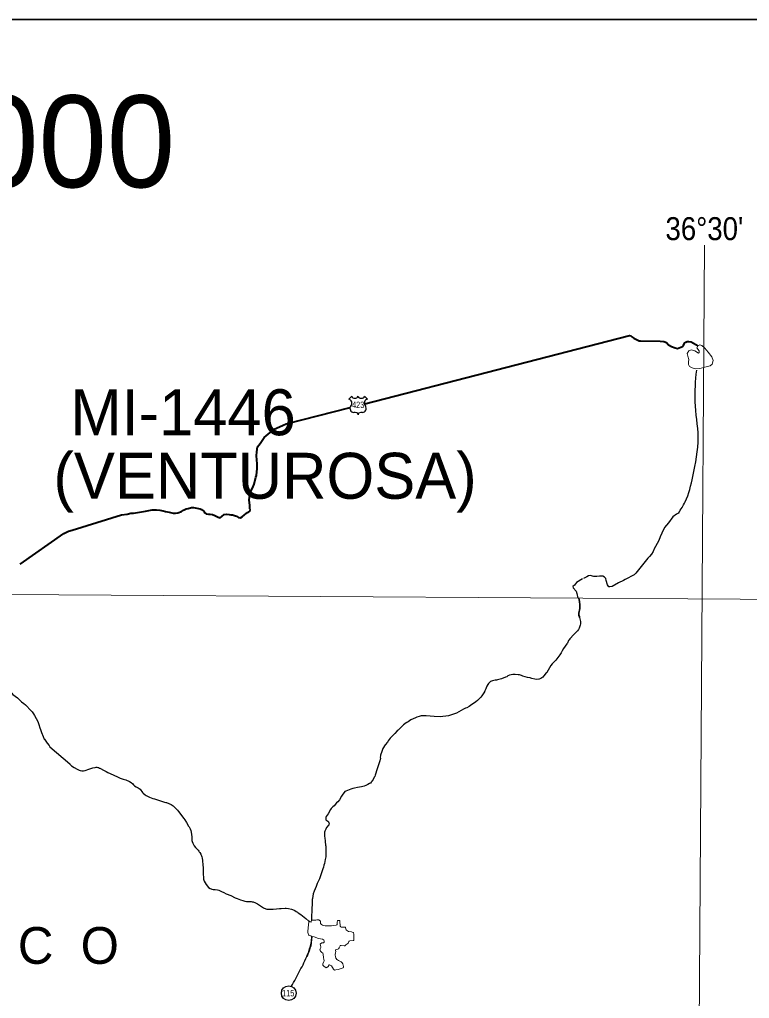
# Model space of a CAD drawing. Extents: x 553962 to 842807, y 8883888 to 9032388.
# Drawn here: x 611208 to 619151, y 8916524 to 8927171 of the extents above; entities that cross this region are included whole.
import ezdxf
from ezdxf.enums import TextEntityAlignment as Align

# ---------------------------------------------------------------- set-up
doc = ezdxf.new("R2010")
doc.units = 0
doc.header["$LTSCALE"] = 160
doc.layers.add('6', color=7, linetype='Continuous', lineweight=13)

msp = doc.modelspace()

# ---------------------------------------------------------------- linework, layer by layer
at = {"layer": '6', "lineweight": 25}
for p, q in [((614790.2, 8923043.1), (614822.1, 8923075.1)), ((614962, 8923075.1), (614994, 8923043.1))]:
    msp.add_line(p, q, dxfattribs=at)
at = {"layer": '6', "lineweight": 35}
msp.add_lwpolyline([(576104.8, 8927170.9), (624533.7, 8927170.9), (624533.7, 8897728.1), (576104.8, 8897728.1)], close=True, dxfattribs=at)
at = {"layer": '6'}
for points in [[(618663, 8924716.1), (618558.3, 8909803.7), (618472.6, 8898203.5)], [(576954.6, 8921057), (596639.8, 8920989.8), (607636.3, 8920937.2), (623613.9, 8920839.1)], [(614483.2, 8917364.6), (614467.6, 8917375.6), (614463.6, 8917376.8), (614453.8, 8917377.7), (614444.2, 8917377.6), (614431.3, 8917375.7), (614385.4, 8917375.3), (614384, 8917372.7), (614382.5, 8917355.8), (614381.6, 8917353.6), (614380.6, 8917353), (614371.5, 8917357.8), (614364.5, 8917363.7), (614359.8, 8917365.4), (614357.8, 8917364.7), (614356.5, 8917361.6), (614356.1, 8917349.2), (614353.3, 8917329.6)], [(614754.6, 8917297.1), (614733.7, 8917298.2), (614724.5, 8917300), (614706.9, 8917300.4), (614702, 8917302.9), (614698.8, 8917306.7), (614697.9, 8917309.7), (614696.4, 8917329.6), (614694, 8917343.6), (614693.5, 8917367.8), (614692.8, 8917370.2), (614690.8, 8917372), (614681.8, 8917371.7), (614672.2, 8917370.2), (614669.4, 8917368.8), (614666.2, 8917365.5), (614663.2, 8917356.2), (614663.8, 8917341.7), (614663.2, 8917328.7), (614662.2, 8917325.2), (614660, 8917322.9), (614651.8, 8917318.6), (614629, 8917315.1), (614600.7, 8917313.7), (614533.6, 8917313.3), (614519, 8917315.1), (614506.1, 8917319.2), (614494.5, 8917328), (614481.7, 8917339.9), (614481.1, 8917343.5), (614483.2, 8917364.6)], [(614353.3, 8917329.6), (614352.2, 8917322.5), (614345.4, 8917254.8), (614346.6, 8917239.4), (614349.3, 8917228.1), (614353.7, 8917214.1), (614355.6, 8917211.7), (614362.8, 8917207.7), (614378.2, 8917205), (614388.2, 8917198.8), (614393.1, 8917196.6), (614412.6, 8917194.1), (614462.2, 8917176.4), (614503.3, 8917166.5), (614515, 8917162.3), (614517.5, 8917160.8), (614518.9, 8917158.9), (614522.1, 8917148.6), (614522.7, 8917136.3), (614521.3, 8917132.7), (614518.9, 8917130.3), (614516.8, 8917129.5), (614495.6, 8917127.6), (614483, 8917118.2), (614480.4, 8917115.3), (614480.3, 8917112.9), (614487.5, 8917083.9), (614486.7, 8917078.9), (614477.9, 8917062.9), (614477.3, 8917052.7), (614478.1, 8917047.9), (614483, 8917038.8), (614487.4, 8917033.9), (614489.4, 8917030.1), (614498.1, 8917024.2), (614507.4, 8917015.4), (614511.4, 8917004.5), (614515.9, 8916965.9), (614518.6, 8916951.4), (614520.9, 8916933.1), (614519.2, 8916926.9), (614509.1, 8916901.4), (614507.7, 8916890.2), (614509.2, 8916886.2), (614519.8, 8916873.1), (614532.6, 8916862.9), (614541.2, 8916858.4), (614545.4, 8916858), (614550.8, 8916860.4), (614566.3, 8916872.1), (614577.3, 8916887.6), (614579.4, 8916887.7), (614596.1, 8916881.7), (614602.2, 8916877.5), (614623.1, 8916841.3), (614631.5, 8916834), (614635.1, 8916832.2), (614649.8, 8916834.1), (614675, 8916839.8), (614707.6, 8916850.7), (614717.6, 8916851.6), (614728.4, 8916856.1), (614731, 8916858.2), (614731.8, 8916860.8), (614732, 8916869.7), (614729, 8916885), (614724.2, 8916898.8), (614718.7, 8916911.5), (614709.1, 8916922.6), (614678.3, 8916934.4), (614666, 8916942.9), (614660.6, 8916947.7), (614651.9, 8916958.9), (614649.5, 8916963), (614644.2, 8916978.8), (614642.4, 8916992.8), (614642.8, 8916999.8), (614647.8, 8917020.1), (614649, 8917032.2), (614648.6, 8917035.4), (614644.7, 8917046.4), (614644.5, 8917049.5), (614646.4, 8917051.6), (614655.8, 8917055.8), (614670.9, 8917058.1), (614670.9, 8917058.1), (614679.8, 8917064), (614686.2, 8917073.9), (614695.3, 8917094), (614698.4, 8917097.6), (614703.1, 8917098.5), (614706.9, 8917100.2), (614741.6, 8917095.3), (614745.8, 8917095.9), (614752.8, 8917099), (614760.2, 8917105.8), (614781.6, 8917121.4), (614783.9, 8917125), (614792.6, 8917144.4), (614795.2, 8917147.3), (614803.3, 8917150.6)], [(614353.3, 8917329.6), (614352.2, 8917322.5), (614345.4, 8917254.8), (614346.6, 8917239.4), (614349.3, 8917228.1), (614353.7, 8917214.1), (614355.6, 8917211.7), (614362.8, 8917207.7), (614378.2, 8917205), (614388.2, 8917198.8), (614393.1, 8917196.6), (614412.6, 8917194.1), (614462.2, 8917176.4), (614503.3, 8917166.5), (614515, 8917162.3), (614517.5, 8917160.8), (614518.9, 8917158.9), (614522.1, 8917148.6), (614522.7, 8917136.3), (614521.3, 8917132.7), (614518.9, 8917130.3), (614516.8, 8917129.5), (614495.6, 8917127.6), (614483, 8917118.2), (614480.4, 8917115.3), (614480.3, 8917112.9), (614487.5, 8917083.9), (614486.7, 8917078.9), (614477.9, 8917062.9), (614477.3, 8917052.7), (614478.1, 8917047.9), (614483, 8917038.8), (614487.4, 8917033.9), (614489.4, 8917030.1), (614498.1, 8917024.2), (614507.4, 8917015.4), (614511.4, 8917004.5), (614515.9, 8916965.9), (614518.6, 8916951.4), (614520.9, 8916933.1), (614519.2, 8916926.9), (614509.1, 8916901.4), (614507.7, 8916890.2), (614509.2, 8916886.2), (614519.8, 8916873.1), (614532.6, 8916862.9), (614541.2, 8916858.4), (614545.4, 8916858), (614550.8, 8916860.4), (614566.3, 8916872.1), (614577.3, 8916887.6), (614579.4, 8916887.7), (614596.1, 8916881.7), (614602.2, 8916877.5), (614623.1, 8916841.3), (614631.5, 8916834), (614635.1, 8916832.2), (614649.8, 8916834.1), (614675, 8916839.8), (614707.6, 8916850.7), (614717.6, 8916851.6), (614728.4, 8916856.1), (614731, 8916858.2), (614731.8, 8916860.8), (614732, 8916869.7), (614729, 8916885), (614724.2, 8916898.8), (614718.7, 8916911.5), (614709.1, 8916922.6), (614678.3, 8916934.4), (614666, 8916942.9), (614660.6, 8916947.7), (614651.9, 8916958.9), (614649.5, 8916963), (614644.2, 8916978.8), (614642.4, 8916992.8), (614642.8, 8916999.8), (614647.8, 8917020.1), (614649, 8917032.2), (614648.6, 8917035.4), (614644.7, 8917046.4), (614644.5, 8917049.5), (614646.4, 8917051.6), (614655.8, 8917055.8), (614670.9, 8917058.1), (614670.9, 8917058.1), (614679.8, 8917064), (614686.2, 8917073.9), (614695.3, 8917094), (614698.4, 8917097.6), (614703.1, 8917098.5), (614706.9, 8917100.2), (614741.6, 8917095.3), (614745.8, 8917095.9), (614752.8, 8917099), (614760.2, 8917105.8), (614781.6, 8917121.4), (614783.9, 8917125), (614792.6, 8917144.4), (614795.2, 8917147.3), (614803.3, 8917150.6)], [(614803.3, 8917150.6), (614839.9, 8917152.8), (614843, 8917153.9), (614845.1, 8917157.9), (614846.9, 8917168.8), (614846.5, 8917221.4), (614842.3, 8917237.2), (614839.1, 8917240.5), (614821.9, 8917248.8), (614788.1, 8917253), (614766.1, 8917266), (614762.5, 8917269.1), (614757.1, 8917276.5), (614755.7, 8917295), (614754.6, 8917297.1), (614754.6, 8917297.1)], [(614803.3, 8917150.6), (614839.9, 8917152.8), (614843, 8917153.9), (614845.1, 8917157.9), (614846.9, 8917168.8), (614846.5, 8917221.4), (614842.3, 8917237.2), (614839.1, 8917240.5), (614821.9, 8917248.8), (614788.1, 8917253), (614766.1, 8917266), (614762.5, 8917269.1), (614757.1, 8917276.5), (614755.7, 8917295), (614754.6, 8917297.1), (614754.6, 8917297.1)]]:
    msp.add_lwpolyline(points, dxfattribs=at)
at = {"layer": '6', "lineweight": 40}
for points in [[(614964.2, 8922992.9), (617832.6, 8923732.6), (617846.7, 8923732.8), (617858.9, 8923730.9), (617871.2, 8923721), (617893.7, 8923707.2), (617921.3, 8923691.5), (617934.6, 8923682.6), (617949.8, 8923677.8), (617965, 8923676), (618178.8, 8923671.4), (618220.3, 8923669), (618246.8, 8923657.3), (618269.5, 8923633.4), (618301.1, 8923613.7), (618341.8, 8923600.2), (618367.2, 8923594.5), (618405.5, 8923607.3), (618420.6, 8923616.6), (618432.5, 8923630.9), (618446.4, 8923654.4), (618458.4, 8923663.7), (618473.5, 8923670), (618492.7, 8923668.3), (618517.1, 8923664.6), (618591.3, 8923622.3)], [(611214.5, 8921246.7), (611690.9, 8921581.7), (611739.2, 8921604.7), (611780.6, 8921615.4), (612315.8, 8921783.7), (612380.5, 8921791.8), (612418.8, 8921801.5), (612446.2, 8921801.9), (612579.5, 8921823.3), (612649.2, 8921836.5), (612665.4, 8921838.8), (612696.8, 8921839.3), (612734.3, 8921834.8), (612769.8, 8921828.3), (612794.3, 8921820.6), (612836.9, 8921811.2), (612878.6, 8921802.8), (612904.9, 8921800.2), (612931.2, 8921805.6), (612968.5, 8921819.4), (612991.5, 8921833.9), (613020.7, 8921847.5), (613043.9, 8921853.9), (613078.2, 8921864.6), (613100.5, 8921863.9), (613172.6, 8921848.9), (613187.9, 8921842.1), (613203.2, 8921832.2), (613213.5, 8921824.3), (613217.6, 8921816.3), (613223.8, 8921806.3), (613239.2, 8921795.4), (613263.6, 8921790.7), (613283.8, 8921790), (613306.2, 8921786.3), (613333.6, 8921777.7), (613370.4, 8921757.1), (613391.7, 8921751.3), (613410.8, 8921764.8), (613432.7, 8921788.4), (613459, 8921792.8), (613487.4, 8921786.2), (613506.7, 8921785.5), (613523.9, 8921782.7), (613547.3, 8921778.1), (613567.7, 8921770.3), (613590.2, 8921755.5), (613610.5, 8921752.8), (613631.6, 8921763.2), (613655.6, 8921783.8), (613674.6, 8921799.3), (613688.6, 8921808.6), (613703.7, 8921814.9), (613713.7, 8921824.2), (613717.6, 8921837.4), (613713.3, 8921852.5), (613712.8, 8921885.8), (613707.8, 8921948.4), (613715.8, 8922026.4), (613743.5, 8922073.3), (613761, 8922118.1), (613780.1, 8922192.2), (613785.2, 8922213.2), (613792, 8922289.4), (613792.2, 8922338.9), (613787.9, 8922425.8), (613790.3, 8922468.3), (613797.6, 8922523), (613826.5, 8922560.8), (613869.1, 8922624.2), (613980.1, 8922716.9), (614036.5, 8922740.1), (614074.7, 8922760.9), (614109.9, 8922772.6), (614804.5, 8922951.7)]]:
    msp.add_lwpolyline(points, dxfattribs=at)
at = {"layer": '6'}
msp.add_lwpolyline([(618590.4, 8923622.6), (618579.9, 8923599.2), (618603.3, 8923569.1), (618601.9, 8923550), (618595.2, 8923541.4), (618555.1, 8923567.6), (618516.4, 8923579.6), (618490.1, 8923569.1), (618473.9, 8923540.4), (618479.6, 8923509.8), (618492, 8923472.6), (618488.2, 8923448.2), (618485.8, 8923418.6), (618496.8, 8923398.6), (618526.4, 8923383.3), (618561.3, 8923372.8), (618610, 8923374.2), (618666.8, 8923390.9), (618723.7, 8923405.7), (618745.6, 8923421), (618754.2, 8923461.6), (618742.3, 8923501.7), (618701.7, 8923551.9), (618664, 8923597.7), (618633.9, 8923625.4), (618610.5, 8923632.6)], close=True, dxfattribs=at)
at = {"layer": '6', "lineweight": 25}
for points in [[(618385.8, 8921803.1), (618379.3, 8921802.6), (618357.2, 8921792.1), (618316.2, 8921761.1), (618268.5, 8921697.7), (618226.7, 8921644.5), (618197.2, 8921585.4), (618177.6, 8921543.6), (618164, 8921504), (618129.5, 8921438.8), (618113.7, 8921413.2), (618101.9, 8921385.8), (618086.1, 8921356.2), (618063.2, 8921330.6), (618043.2, 8921312), (617913, 8921148.2), (617895, 8921131.8), (617799.5, 8921081.7), (617778.4, 8921071.3), (617725.1, 8921044.2), (617655.8, 8921005.7), (617632.6, 8921001.2), (617620.5, 8921001), (617607, 8921022.1), (617592.1, 8921070.3), (617586.7, 8921090.5), (617572.3, 8921107.4), (617556, 8921116.3), (617517.5, 8921115.6), (617491.2, 8921112.2), (617455.8, 8921114.7), (617418.2, 8921122.1), (617400, 8921119.8), (617381.9, 8921110.4), (617345.8, 8921092.5)], [(617334.2, 8921086.1), (617270.4, 8921047), (617247.5, 8921019.3), (617230.5, 8921004.9), (617231.8, 8920988.8), (617263.7, 8920954.9), (617272.2, 8920926.8), (617283, 8920878)], [(617303, 8920665.4), (617309.3, 8920639.1), (617311.5, 8920622.3), (617313.5, 8920613.9), (617313.6, 8920598.5), (617309.4, 8920583), (617298.1, 8920552.1), (617290.2, 8920537.8), (617278.2, 8920522.3), (617239.5, 8920482.6), (617196.2, 8920435), (617188.5, 8920425.5), (617182.5, 8920416.2), (617169.7, 8920388.5), (617163.2, 8920380.5), (617127.8, 8920330.6), (617112.8, 8920304.9), (617101.5, 8920282.3), (617087.7, 8920260.7), (617065.5, 8920231.4), (617042.8, 8920204.7), (617013.1, 8920175.2), (617003.5, 8920164.7), (616988.6, 8920143.8), (616945.6, 8920070.1), (616939.6, 8920064.2), (616914.7, 8920032.8), (616900.5, 8920019.1), (616878.8, 8920003.5), (616863.5, 8919995.6), (616858.6, 8919994.5), (616837.8, 8919993.2), (616816.9, 8919996.3), (616783.4, 8920002.8), (616773, 8920006.6), (616763.5, 8920011.1), (616735.6, 8920015.5), (616683.6, 8920028.8), (616669.3, 8920035.2), (616647.7, 8920042.1), (616635, 8920043.9), (616602.2, 8920045.9), (616583.8, 8920046.3), (616574.1, 8920045.7), (616539, 8920038.2), (616523, 8920032.3), (616509.2, 8920023.2), (616495.5, 8920017.5)], [(610989.7, 8919925.2), (611098.4, 8919862.7), (611123, 8919843.5), (611135.6, 8919830.6), (611185.4, 8919791.8), (611226, 8919753.4), (611227.9, 8919750.7), (611254.6, 8919731.6), (611274, 8919715.5), (611334.2, 8919651.6), (611344.9, 8919639.3), (611360, 8919618.6), (611370.7, 8919602.3), (611407.8, 8919535.5), (611413.8, 8919514.2), (611418, 8919503.3), (611429.4, 8919467.6), (611437.3, 8919447.9), (611446.9, 8919416.8), (611465.8, 8919371.6)], [(616495.5, 8920017.5), (616453.3, 8920000), (616409.4, 8919988.9), (616397.5, 8919986.6), (616384.8, 8919985.4), (616353, 8919979.2), (616343.8, 8919975.8), (616333.6, 8919969.7), (616322.5, 8919960.4), (616311.1, 8919948.7), (616302.5, 8919938.1), (616291.5, 8919919.8), (616291, 8919912.9), (616282.8, 8919891.9), (616271.9, 8919869.4), (616271.1, 8919865.5), (616268.5, 8919861.9), (616266.1, 8919856.8), (616238.5, 8919814.9), (616227.3, 8919799.4), (616193, 8919764.1), (616173.5, 8919748.5), (616148.1, 8919730.4), (616131, 8919720.4), (616100.8, 8919700.3), (616073.8, 8919685.1), (616060.5, 8919679.7), (616039.2, 8919669)], [(616039.2, 8919669), (615963.3, 8919626.9), (615874.3, 8919597.3), (615786, 8919586), (615718.6, 8919590.7), (615634.3, 8919599.2), (615608.5, 8919599.2), (615576.6, 8919596), (615554.8, 8919590.4), (615530.2, 8919581.5), (615515.4, 8919577.2), (615465.2, 8919552.7), (615436.7, 8919533.6), (615420.6, 8919524.9), (615405.8, 8919513.6), (615400, 8919511.3), (615384.8, 8919499.5), (615340.1, 8919452.8), (615328, 8919441.6), (615316.8, 8919433.2), (615291.1, 8919406.3), (615270.9, 8919383.5), (615241.8, 8919353.8), (615220.6, 8919327.1), (615210.8, 8919311.4), (615187.3, 8919281.6), (615162.8, 8919242), (615149.2, 8919208.9), (615137.5, 8919168), (615134.8, 8919161.3), (615133.6, 8919146.7), (615134.7, 8919133.5), (615126.3, 8919098.2), (615118.1, 8919074.2), (615109.5, 8919052.6), (615097.1, 8919008.6), (615080.7, 8918964.7), (615078, 8918952), (615073.3, 8918936.3), (615067.9, 8918928.8), (615056.1, 8918905.9)], [(611465.8, 8919371.6), (611476.9, 8919345.1), (611479.5, 8919342.7), (611508.7, 8919298.4), (611528.6, 8919273.8), (611536.4, 8919259)], [(611536.4, 8919259), (611753.5, 8919076.8), (611755.2, 8919073), (611761.1, 8919065.5), (611773.8, 8919054.2), (611802.2, 8919035.3), (611833, 8919017.3), (611858.2, 8919004.8), (611866.1, 8919002.4), (611884.7, 8919000), (611901.9, 8918999.7), (611921, 8919002.9), (611932.1, 8919006.5), (611951.6, 8919014.3), (611971.8, 8919020.1), (611994.5, 8919028.2), (612003.8, 8919030.8), (612029.9, 8919036)], [(612029.9, 8919036), (612040.2, 8919038.1), (612047.4, 8919038.5), (612058.4, 8919036.9)], [(612058.4, 8919036.9), (612068.4, 8919035.4), (612079.1, 8919029), (612083.1, 8919027)], [(612083.1, 8919027), (612129.9, 8919004.2), (612137, 8918999.2), (612151.9, 8918992.2), (612169.6, 8918981.6), (612192.6, 8918970.1), (612274.7, 8918934.8), (612302.5, 8918921.1), (612336.9, 8918907.4), (612362.6, 8918900.8), (612405.6, 8918882.2), (612421.5, 8918871.9), (612438.8, 8918856.4), (612446.9, 8918846), (612459.3, 8918835.4), (612476.1, 8918824.3), (612499.9, 8918813.2), (612520.9, 8918801.1), (612545.9, 8918764.4), (612552.3, 8918756.7), (612574.4, 8918737.1), (612585.4, 8918729.8), (612621.2, 8918712.9), (612657.1, 8918698.9), (612675.5, 8918694.1), (612687.4, 8918691.8), (612785.1, 8918658.3), (612798.6, 8918656.1), (612805.9, 8918654), (612857.6, 8918631.4), (612868.1, 8918625.6), (612877.8, 8918618.5), (612906.6, 8918592), (612925, 8918571.6), (612936, 8918557.8)], [(615056.1, 8918905.9), (615045.1, 8918890.3), (615043.1, 8918886.4), (615040.6, 8918884.2), (615033.4, 8918874.7), (615025.2, 8918866.7), (615016.3, 8918860), (614996.2, 8918850.8), (614976, 8918839.6), (614959.7, 8918832.5), (614928.1, 8918826.1), (614907.5, 8918820.6), (614886.8, 8918817.4), (614854.4, 8918809.5), (614834.5, 8918806.1), (614813.7, 8918801.4), (614759.1, 8918777.8)], [(614759.1, 8918777.8), (614749.1, 8918773.5), (614739.6, 8918764.2), (614725.9, 8918746.1), (614712.8, 8918722.4), (614690.3, 8918685.3), (614670.7, 8918662.7), (614657.6, 8918649.8), (614630.2, 8918619.6), (614617.7, 8918607.8), (614599.4, 8918588.3), (614592.2, 8918578.2), (614566.7, 8918530.9), (614544.1, 8918501.6), (614541.6, 8918495.7), (614540.2, 8918484.7), (614541.4, 8918466.5), (614543.3, 8918464.1), (614550.3, 8918458.5), (614564, 8918453.3), (614567, 8918450.8), (614571.2, 8918444.2), (614573.7, 8918435.3), (614575.3, 8918425), (614571.8, 8918413.4), (614549.4, 8918381.8), (614539.5, 8918365.2), (614530.1, 8918343.9), (614527.7, 8918332.9), (614527.2, 8918311.5), (614528.1, 8918290.9), (614531, 8918261.4), (614534.3, 8918240.8), (614534.5, 8918229.7), (614537.8, 8918190), (614539.5, 8918178.1), (614542.1, 8918126.6), (614541, 8918106.7), (614541.7, 8918093.4), (614539.3, 8918065.4), (614533.7, 8918034.5), (614528.6, 8918013.8), (614524.9, 8917992.4), (614519, 8917971.8), (614514.6, 8917951.2), (614508.3, 8917932), (614488.8, 8917879.7), (614470.7, 8917825.6), (614446.7, 8917773.9), (614446.7, 8917773.9), (614434.9, 8917740.8), (614412.3, 8917691.4), (614401.7, 8917659.5), (614394, 8917611.3), (614393.1, 8917598.4)], [(614759.1, 8918777.8), (614749.1, 8918773.5), (614739.6, 8918764.2), (614725.9, 8918746.1), (614712.8, 8918722.4), (614690.3, 8918685.3), (614670.7, 8918662.7), (614657.6, 8918649.8), (614630.2, 8918619.6), (614617.7, 8918607.8), (614599.4, 8918588.3), (614592.2, 8918578.2), (614566.7, 8918530.9), (614544.1, 8918501.6), (614541.6, 8918495.7), (614540.2, 8918484.7), (614541.4, 8918466.5), (614543.3, 8918464.1), (614550.3, 8918458.5), (614564, 8918453.3), (614567, 8918450.8), (614571.2, 8918444.2), (614573.7, 8918435.3), (614575.3, 8918425), (614571.8, 8918413.4), (614549.4, 8918381.8), (614539.5, 8918365.2), (614530.1, 8918343.9), (614527.7, 8918332.9), (614527.2, 8918311.5), (614528.1, 8918290.9), (614531, 8918261.4), (614534.3, 8918240.8), (614534.5, 8918229.7), (614537.8, 8918190), (614539.5, 8918178.1), (614542.1, 8918126.6), (614541, 8918106.7), (614541.7, 8918093.4), (614539.3, 8918065.4), (614533.7, 8918034.5), (614528.6, 8918013.8), (614524.9, 8917992.4), (614519, 8917971.8), (614514.6, 8917951.2), (614508.3, 8917932), (614488.8, 8917879.7), (614470.7, 8917825.6), (614446.7, 8917773.9), (614446.7, 8917773.9), (614434.9, 8917740.8), (614412.3, 8917691.4), (614401.7, 8917659.5), (614394, 8917611.3), (614393.1, 8917598.4)], [(612936, 8918557.8), (612997.1, 8918481.3), (613005, 8918467.7), (613025.2, 8918438.3), (613047.6, 8918398.7), (613052.8, 8918391), (613064.5, 8918366.6), (613070.3, 8918348.4), (613074, 8918332.2), (613082.4, 8918279.6), (613082, 8918256.2), (613082.6, 8918242.6), (613082.6, 8918242.6), (613085.9, 8918229.9), (613092.8, 8918212.1), (613108.1, 8918184.7), (613124.2, 8918164.5), (613133.9, 8918154.5), (613150.9, 8918135)], [(613150.9, 8918135), (613159.7, 8918124.9), (613162.5, 8918119.3), (613168.8, 8918110.8), (613178.8, 8918093.6), (613191.7, 8918064.1), (613195.4, 8918050.9), (613199.4, 8918022.9), (613201.6, 8917972), (613205.7, 8917947.5), (613206.9, 8917904.5), (613206.3, 8917894.3), (613211.1, 8917820.5), (613217.9, 8917799.9), (613227.3, 8917781), (613236.9, 8917763.9), (613262.2, 8917731.7), (613265.1, 8917729.8)], [(613265.1, 8917729.8), (613282.1, 8917718.9), (613293.1, 8917714.2), (613301.3, 8917711.7), (613313.8, 8917709.3), (613335.9, 8917707.7), (613362.5, 8917703.3), (613375, 8917699.4), (613406.2, 8917686.8), (613430.6, 8917674), (613454.4, 8917663), (613508.8, 8917641.6), (613554.7, 8917619.3), (613574.2, 8917611.6)], [(613574.2, 8917611.6), (613613.8, 8917596), (613636.9, 8917588), (613660.8, 8917581.6), (613679.3, 8917578), (613727.2, 8917578), (613739.2, 8917575.8), (613750.4, 8917572.4), (613774.2, 8917562.3), (613796.5, 8917551.9), (613828.6, 8917532.1), (613862.7, 8917507.3), (613887.1, 8917497), (613898.3, 8917495.2), (613919.8, 8917493.1), (613942.2, 8917493.4), (613967.8, 8917495.2), (614003.2, 8917499.8), (614037.7, 8917502.2), (614054.5, 8917501.7), (614098.7, 8917504.8), (614109.1, 8917504.6), (614135.4, 8917502.1), (614168.4, 8917492.9), (614197.5, 8917483.7), (614202.5, 8917481.3), (614216.3, 8917470), (614233.1, 8917460.2), (614240.3, 8917454.3), (614268.6, 8917436.6), (614304.5, 8917408.4), (614322.8, 8917391.2), (614356.9, 8917364.2)], [(614393.1, 8917598.4), (614392.3, 8917587.3), (614391.7, 8917555.6), (614390.4, 8917543.2), (614389.2, 8917509), (614389.5, 8917479.2), (614388.2, 8917460.3), (614385, 8917431.9), (614384.8, 8917413.7), (614383.7, 8917403.3), (614384.4, 8917375.7)], [(614393.1, 8917598.4), (614392.3, 8917587.3), (614391.7, 8917555.6), (614390.4, 8917543.2), (614389.2, 8917509), (614389.5, 8917479.2), (614388.2, 8917460.3), (614385, 8917431.9), (614384.8, 8917413.7), (614383.7, 8917403.3), (614384.4, 8917375.7)], [(614388.5, 8917198.5), (614377.2, 8917097.2), (614367.9, 8917071.3)], [(614365.7, 8917065), (614357.7, 8917036.4), (614353.7, 8917024.7), (614333.6, 8916975)]]:
    msp.add_lwpolyline(points, dxfattribs=at)
at = {"layer": '6', "lineweight": 35}
msp.add_lwpolyline([(617294.2, 8920878.4), (617302.4, 8920840.9), (617306.5, 8920803.1), (617306.1, 8920783.9), (617304, 8920766.2), (617295.2, 8920713.2), (617295.4, 8920693.6), (617300.5, 8920675.8), (617303, 8920665.4)], dxfattribs=at)
at = {"layer": '6', "lineweight": 25}
msp.add_circle((614137.6, 8916580.5), 80.3, dxfattribs=at)
for centre, radius, start, end in [((614777.7, 8922998.7), 46.1, 317.5721, 74.36886), ((614857.1, 8923088.5), 37.4, 200.95927, 339.04073), ((614927, 8923088.5), 37.4, 200.95927, 339.04073), ((615006.4, 8922998.7), 46.1, 105.62774, 222.4279), ((614848.4, 8922941.7), 44.9, 144.73733, 264.65778), ((614935.7, 8922941.7), 44.9, 275.34222, 35.26267), ((614844, 8922779), 118, 72.89371, 89.90057), ((614873.2, 8922873.7), 18.9, 357.69345, 72.92955), ((614910.9, 8922873.7), 18.9, 107.07045, 182.30655), ((614940.1, 8922779), 118, 90.09943, 107.10629)]:
    msp.add_arc(centre, radius, start, end, dxfattribs=at)
for points in [[(618379.3, 8921802.6), (618451, 8921925.6), (618534.6, 8922201.8), (618593.2, 8922628.5), (618559.7, 8923013.4), (618576.4, 8923356.4)], [(614167.1, 8916655.2), (614259.3, 8916826), (614342.6, 8917000.8), (614380.2, 8917124), (614389.7, 8917195.3)]]:
    msp.add_spline(points, degree=3, dxfattribs=at)

# ---------------------------------------------------------------- texts
at = {"layer": '6'}
msp.add_text('ARTICULAÇÃO DAS CARTAS 1:100.000', height=1000, dxfattribs=at).set_placement((600527.2, 8925346.4), align=Align.CENTER)
for s, height, width, p in [("36°30'", 250, 0.9, (618660.1, 8924771.7)), ('423', 70, 0.75, (614892.5, 8922945.5)), ('115', 70, 0.75, (614131.3, 8916545.8))]:
    msp.add_text(s, height=height, dxfattribs=dict(at, width=width)).set_placement(p, align=Align.CENTER)
for s, height, p in [('MI-1446', 500, (611760.8, 8922649.4)), ('(VENTUROSA)', 500, (611576.4, 8921958.6)), ('P  E  R  N  A  M  B  U  C  O', 400, (605780.3, 8916899.9))]:
    msp.add_text(s, height=height, dxfattribs=at).set_placement(p)

doc.saveas('drawing.dxf')
